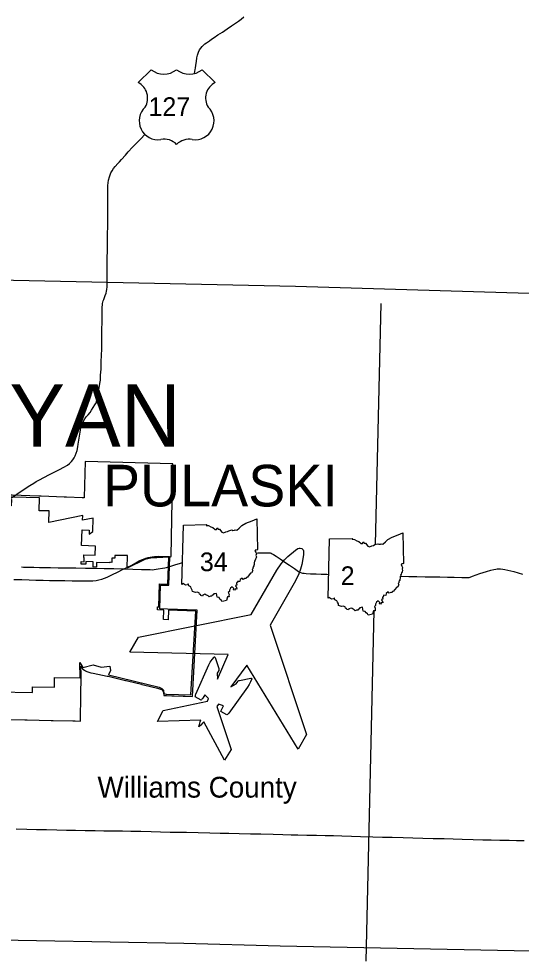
# Model space of a CAD drawing. Extents: x -232 to 448, y 619 to 1059.
# Drawn here: x -109.62 to -84.83, y 850.04 to 896.53 of the extents above; entities that cross this region are included whole.
import ezdxf

# ---------------------------------------------------------------- set-up
doc = ezdxf.new("R2010")
doc.units = 0
doc.layers.add('Default', color=7, linetype='Continuous')

msp = doc.modelspace()

# ---------------------------------------------------------------- linework, layer by layer
at = {"layer": 'Default'}
for p, q in [((-103.096, 894.022), (-103.73, 893.388)), ((-103.096, 894.022), (-103.73, 893.388)), ((-99.941, 893.388), (-100.575, 894.022)), ((-99.941, 893.388), (-100.575, 894.022)), ((-92.013, 870.606), (-91.742, 882.484)), ((-102.027, 874.586), (-106.355, 874.692)), ((-106.47, 872.025), (-108.138, 871.687)), ((-106.477, 871.805), (-106.47, 872.025)), ((-105.96, 871.901), (-106.477, 871.805)), ((-105.969, 871.233), (-105.96, 871.901)), ((-106.537, 870.543), (-106.492, 871.318)), ((-106.492, 871.318), (-106.148, 871.307)), ((-106.148, 871.307), (-106.155, 871.104)), ((-106.155, 871.104), (-105.969, 871.233)), ((-101.574, 868.63), (-101.492, 871.559)), ((-101.574, 868.63), (-101.492, 871.559)), ((-94.364, 867.944), (-94.282, 870.873)), ((-94.364, 867.944), (-94.282, 870.873)), ((-105.844, 870.521), (-106.537, 870.543)), ((-105.858, 870.077), (-105.844, 870.521)), ((-106.422, 869.958), (-106.421, 870.083)), ((-106.396, 869.958), (-106.422, 869.958)), ((-106.421, 870.083), (-105.858, 870.077)), ((-106.399, 869.752), (-106.396, 869.958)), ((-105.039, 869.928), (-105.04, 869.718)), ((-104.885, 869.927), (-105.039, 869.928)), ((-104.884, 870.065), (-104.885, 869.927)), ((-104.264, 870.06), (-104.884, 870.065)), ((-104.269, 869.434), (-104.264, 870.06)), ((-102.264, 868.64), (-102.222, 869.973)), ((-102.215, 868.587), (-102.171, 869.971)), ((-102.171, 869.971), (-102.1, 870.032)), ((-106.554, 869.629), (-106.552, 869.754)), ((-106.312, 869.627), (-106.554, 869.629)), ((-106.552, 869.754), (-106.399, 869.752)), ((-106.31, 869.755), (-106.312, 869.627)), ((-105.95, 869.749), (-106.31, 869.755)), ((-105.955, 869.482), (-105.95, 869.749)), ((-105.791, 869.48), (-105.955, 869.482)), ((-105.137, 869.7), (-105.791, 869.713)), ((-105.791, 869.713), (-105.791, 869.48)), ((-105.136, 869.72), (-105.137, 869.7)), ((-105.04, 869.718), (-105.136, 869.72)), ((-102.71, 867.525), (-102.674, 868.653)), ((-102.674, 868.653), (-102.264, 868.64)), ((-102.662, 867.42), (-102.625, 868.6)), ((-102.625, 868.6), (-102.215, 868.587)), ((-102.787, 867.373), (-102.782, 867.527)), ((-102.782, 867.527), (-102.71, 867.525)), ((-102.462, 867.363), (-102.787, 867.373)), ((-102.278, 867.408), (-102.662, 867.42)), ((-102.477, 866.897), (-102.462, 867.363)), ((-100.828, 867.362), (-102.278, 867.408)), ((-102.24, 867.356), (-102.255, 866.89)), ((-100.883, 867.313), (-102.24, 867.356)), ((-101.129, 863.189), (-100.883, 867.313)), ((-101.046, 863.106), (-100.828, 867.362)), ((-92.482, 850.047), (-92.088, 867.326)), ((-102.255, 866.89), (-102.477, 866.897)), ((-106.599, 864.029), (-106.616, 864.773)), ((-106.616, 864.773), (-106.459, 864.539)), ((-106.459, 864.539), (-105.961, 864.661)), ((-105.961, 864.661), (-105.565, 864.554)), ((-105.565, 864.554), (-105.13, 864.591)), ((-105.106, 864.387), (-105.198, 864.167)), ((-105.13, 864.591), (-105.106, 864.387)), ((-107.862, 863.558), (-107.855, 864.044)), ((-107.855, 864.044), (-106.599, 864.029)), ((-110.77, 863.327), (-108.941, 863.29)), ((-108.941, 863.29), (-108.94, 863.57)), ((-108.94, 863.57), (-107.862, 863.558))]:
    msp.add_line(p, q, dxfattribs=at)
for points in [[(-100.108, 895.524), (-99.987, 895.607), (-99.793, 895.738), (-99.579, 895.881), (-99.341, 896.04), (-99.134, 896.183), (-98.971, 896.29), (-98.779, 896.423), (-98.653, 896.519), (-98.519, 896.628)], [(-100.915, 894.035), (-100.901, 894.094), (-100.879, 894.252), (-100.859, 894.427), (-100.836, 894.603), (-100.804, 894.744), (-100.753, 894.889), (-100.701, 895.003), (-100.643, 895.086), (-100.582, 895.167), (-100.508, 895.241), (-100.435, 895.301), (-100.357, 895.355), (-100.207, 895.456), (-100.108, 895.524)], [(-100.959, 893.834), (-100.938, 893.929), (-100.915, 894.035)], [(-104.655, 889.485), (-104.555, 889.598), (-104.365, 889.808), (-104.228, 889.97), (-104.011, 890.194), (-103.803, 890.416), (-103.603, 890.621), (-103.4, 890.833)], [(-105.224, 888.036), (-105.223, 888.131), (-105.223, 888.31), (-105.21, 888.435), (-105.191, 888.579), (-105.151, 888.736), (-105.118, 888.837), (-105.075, 888.938), (-105.013, 889.04), (-104.947, 889.142), (-104.869, 889.243), (-104.734, 889.396), (-104.655, 889.485)], [(-105.27, 883.518), (-105.27, 883.594), (-105.266, 883.999), (-105.261, 884.313), (-105.258, 884.69), (-105.251, 885.136), (-105.245, 885.517), (-105.239, 885.899), (-105.237, 886.329), (-105.235, 886.736), (-105.234, 887.09), (-105.229, 887.506), (-105.227, 887.829), (-105.224, 888.036)], [(-116.86, 883.788), (-95.963, 883.341), (-84.441, 883.001)], [(-105.526, 880.649), (-105.524, 880.789), (-105.519, 881.029), (-105.518, 881.278), (-105.512, 881.498), (-105.515, 881.677), (-105.512, 881.922), (-105.514, 882.109), (-105.513, 882.241), (-105.509, 882.329), (-105.5, 882.411), (-105.49, 882.493), (-105.472, 882.563), (-105.456, 882.618), (-105.434, 882.692), (-105.397, 882.792), (-105.36, 882.884), (-105.315, 883), (-105.29, 883.092), (-105.278, 883.174), (-105.271, 883.312), (-105.27, 883.518)], [(-105.589, 878.881), (-105.584, 878.955), (-105.566, 879.253), (-105.552, 879.61), (-105.539, 879.941), (-105.531, 880.241), (-105.528, 880.494), (-105.526, 880.649)], [(-105.786, 877.661), (-105.737, 877.913), (-105.681, 878.23), (-105.626, 878.538), (-105.6, 878.704), (-105.593, 878.807), (-105.589, 878.881)], [(-106.692, 875.544), (-106.6, 876.145), (-106.56, 876.37), (-106.517, 876.496), (-106.453, 876.644), (-106.364, 876.793), (-106.302, 876.892), (-106.208, 876.998), (-106.11, 877.116), (-106.035, 877.227), (-105.949, 877.356), (-105.867, 877.485), (-105.796, 877.609), (-105.786, 877.661)], [(-109.376, 873.313), (-109.353, 873.329), (-109.072, 873.507), (-108.888, 873.629), (-108.76, 873.709), (-108.635, 873.777), (-108.363, 873.917), (-108.136, 874.039), (-107.883, 874.169), (-107.618, 874.306), (-107.405, 874.419), (-107.215, 874.52), (-107.122, 874.597), (-107.029, 874.689), (-106.954, 874.777), (-106.896, 874.87), (-106.843, 874.969), (-106.786, 875.109), (-106.749, 875.241), (-106.711, 875.411), (-106.692, 875.544)], [(-106.355, 874.692), (-106.397, 872.914), (-106.397, 872.895)], [(-102.1, 870.032), (-102.027, 874.586)], [(-110.105, 872.831), (-109.884, 872.975), (-109.601, 873.16), (-109.376, 873.313)], [(-106.397, 872.895), (-106.503, 872.9), (-107.268, 872.934), (-107.365, 872.938), (-107.377, 872.939), (-108.525, 872.985), (-108.582, 872.988), (-108.634, 872.989), (-109.946, 873.026), (-110.048, 873.029), (-110.055, 873.029), (-110.654, 873.036)], [(-108.138, 871.687), (-108.124, 872.262), (-108.62, 872.262), (-108.597, 872.909), (-110.603, 872.952), (-110.603, 872.825), (-109.982, 872.812), (-110.006, 872.506), (-110.608, 872.519)], [(-101.492, 871.559), (-100.355, 871.578), (-100.373, 871.542), (-100.266, 871.535), (-100.152, 871.472), (-100.056, 871.433), (-99.938, 871.34), (-99.867, 871.341), (-99.838, 871.417), (-99.784, 871.358), (-99.72, 871.348), (-99.609, 871.207), (-99.517, 871.177), (-99.408, 871.225), (-99.326, 871.233), (-99.266, 871.281), (-99.11, 871.321), (-99.067, 871.297), (-98.984, 871.302), (-98.943, 871.32), (-98.87, 871.304), (-98.744, 871.41), (-98.613, 871.536), (-98.413, 871.654), (-98.113, 871.766), (-97.876, 871.867), (-97.841, 870.347)], [(-101.492, 871.559), (-100.355, 871.578), (-100.373, 871.542), (-100.266, 871.535), (-100.152, 871.472), (-100.056, 871.433), (-99.938, 871.34), (-99.867, 871.341), (-99.838, 871.417), (-99.784, 871.358), (-99.72, 871.348), (-99.609, 871.207), (-99.517, 871.177), (-99.408, 871.225), (-99.326, 871.233), (-99.266, 871.281), (-99.11, 871.321), (-99.067, 871.297), (-98.984, 871.302), (-98.943, 871.32), (-98.87, 871.304), (-98.744, 871.41), (-98.613, 871.536), (-98.413, 871.654), (-98.113, 871.766), (-97.876, 871.867), (-97.841, 870.347)], [(-94.282, 870.873), (-93.146, 870.892), (-93.164, 870.857), (-93.056, 870.849), (-92.943, 870.787), (-92.846, 870.747), (-92.728, 870.654), (-92.658, 870.655), (-92.628, 870.732), (-92.574, 870.673), (-92.51, 870.662), (-92.399, 870.522), (-92.308, 870.492), (-92.198, 870.54), (-92.116, 870.548), (-92.057, 870.595), (-91.901, 870.636), (-91.857, 870.611), (-91.775, 870.616), (-91.733, 870.634), (-91.661, 870.618), (-91.534, 870.725), (-91.404, 870.85), (-91.203, 870.969), (-90.903, 871.081), (-90.666, 871.181), (-90.632, 869.661)], [(-94.282, 870.873), (-93.146, 870.892), (-93.164, 870.857), (-93.056, 870.849), (-92.943, 870.787), (-92.846, 870.747), (-92.728, 870.654), (-92.658, 870.655), (-92.628, 870.732), (-92.574, 870.673), (-92.51, 870.662), (-92.399, 870.522), (-92.308, 870.492), (-92.198, 870.54), (-92.116, 870.548), (-92.057, 870.595), (-91.901, 870.636), (-91.857, 870.611), (-91.775, 870.616), (-91.733, 870.634), (-91.661, 870.618), (-91.534, 870.725), (-91.404, 870.85), (-91.203, 870.969), (-90.903, 871.081), (-90.666, 871.181), (-90.632, 869.661)], [(-99.294, 865.177), (-104.144, 865.287), (-103.722, 866.02), (-98.153, 867.153), (-96.891, 869.339), (-96.672, 869.651), (-96.51, 869.843), (-96.341, 870.004), (-95.974, 870.319), (-95.845, 870.396), (-95.792, 870.413), (-95.744, 870.421), (-95.653, 870.409)], [(-97.841, 870.347), (-97.876, 870.326), (-97.931, 870.336), (-97.968, 870.293), (-97.922, 870.222), (-97.901, 870.147), (-97.92, 870.064), (-97.901, 869.996), (-97.914, 869.938), (-97.948, 869.881), (-97.96, 869.827), (-97.989, 869.77), (-97.987, 869.738), (-98.014, 869.713), (-98.009, 869.618), (-98.023, 869.565), (-98.018, 869.52), (-98.063, 869.508), (-98.053, 869.47), (-98.082, 869.441), (-98.076, 869.391), (-98.108, 869.359), (-98.077, 869.296), (-98.102, 869.275), (-98.123, 869.198), (-98.181, 869.182), (-98.296, 869.04), (-98.337, 868.987), (-98.383, 868.973), (-98.408, 868.918), (-98.464, 868.918), (-98.55, 868.88), (-98.605, 868.946), (-98.702, 868.866), (-98.713, 868.775), (-98.835, 868.778), (-98.83, 868.732), (-98.858, 868.718), (-98.882, 868.672), (-98.868, 868.59), (-98.925, 868.569), (-98.918, 868.521), (-98.882, 868.492), (-98.865, 868.401), (-98.926, 868.419), (-98.976, 868.343), (-99.027, 868.361), (-99.01, 868.426), (-99.097, 868.504), (-99.179, 868.441), (-99.222, 868.341), (-99.222, 868.274), (-99.283, 868.233), (-99.244, 868.138), (-99.251, 868.072), (-99.25, 868.01), (-99.326, 868.012), (-99.372, 867.844)], [(-97.841, 870.347), (-97.876, 870.326), (-97.931, 870.336), (-97.968, 870.293), (-97.922, 870.222), (-97.901, 870.147), (-97.92, 870.064), (-97.901, 869.996), (-97.914, 869.938), (-97.948, 869.881), (-97.96, 869.827), (-97.989, 869.77), (-97.987, 869.738), (-98.014, 869.713), (-98.009, 869.618), (-98.023, 869.565), (-98.018, 869.52), (-98.063, 869.508), (-98.053, 869.47), (-98.082, 869.441), (-98.076, 869.391), (-98.108, 869.359), (-98.077, 869.296), (-98.102, 869.275), (-98.123, 869.198), (-98.181, 869.182), (-98.296, 869.04), (-98.337, 868.987), (-98.383, 868.973), (-98.408, 868.918), (-98.464, 868.918), (-98.55, 868.88), (-98.605, 868.946), (-98.702, 868.866), (-98.713, 868.775), (-98.835, 868.778), (-98.83, 868.732), (-98.858, 868.718), (-98.882, 868.672), (-98.868, 868.59), (-98.925, 868.569), (-98.918, 868.521), (-98.882, 868.492), (-98.865, 868.401), (-98.926, 868.419), (-98.976, 868.343), (-99.027, 868.361), (-99.01, 868.426), (-99.097, 868.504), (-99.179, 868.441), (-99.222, 868.341), (-99.222, 868.274), (-99.283, 868.233), (-99.244, 868.138), (-99.251, 868.072), (-99.25, 868.01), (-99.326, 868.012), (-99.372, 867.844)], [(-95.653, 870.409), (-95.597, 870.336), (-95.58, 870.29), (-95.568, 870.236), (-95.57, 870.086), (-95.659, 869.61), (-95.714, 869.384), (-95.799, 869.148), (-95.96, 868.802), (-97.222, 866.615), (-95.42, 861.227), (-95.843, 860.494), (-98.363, 864.64)], [(-103.397, 869.863), (-104.269, 869.434)], [(-104.264, 869.479), (-104.083, 869.57), (-103.855, 869.697), (-103.682, 869.792), (-103.565, 869.848), (-103.467, 869.884), (-103.357, 869.92), (-103.245, 869.951), (-103.146, 869.977), (-103.045, 869.994), (-102.935, 870.003), (-102.82, 870.012), (-102.709, 870.017), (-102.549, 870.014), (-102.405, 870.012)], [(-102.222, 869.973), (-103.101, 869.922), (-103.397, 869.863)], [(-102.405, 870.012), (-102.31, 870.011), (-102.186, 870.007)], [(-97.838, 870.181), (-97.718, 870.184), (-97.442, 870.193), (-97.271, 870.192), (-97.214, 870.186), (-97.171, 870.168), (-97.122, 870.146), (-97.051, 870.11), (-96.926, 870.026), (-96.718, 869.886), (-96.488, 869.732), (-96.264, 869.582), (-96.02, 869.41), (-95.816, 869.271), (-95.747, 869.23), (-95.68, 869.205), (-95.621, 869.187), (-95.547, 869.179), (-95.44, 869.17), (-95.224, 869.159), (-94.947, 869.147), (-94.698, 869.138), (-94.415, 869.13), (-94.331, 869.127)], [(-109.487, 869.49), (-109.4, 869.487), (-109.129, 869.485), (-108.885, 869.479), (-108.601, 869.473), (-108.349, 869.469), (-108.063, 869.46), (-107.677, 869.456), (-107.237, 869.449), (-106.804, 869.442), (-106.336, 869.431), (-105.991, 869.427), (-105.411, 869.415), (-104.931, 869.41), (-104.438, 869.399), (-103.994, 869.389), (-103.576, 869.37), (-103.322, 869.363), (-103.141, 869.358), (-103.032, 869.357), (-102.937, 869.37), (-102.749, 869.398), (-102.526, 869.431), (-102.41, 869.452), (-102.335, 869.473), (-102.171, 869.521), (-101.918, 869.596), (-101.636, 869.681), (-101.544, 869.708)], [(-104.849, 869.189), (-104.717, 869.255), (-104.505, 869.359), (-104.298, 869.462), (-104.264, 869.479)], [(-90.632, 869.661), (-90.667, 869.64), (-90.721, 869.65), (-90.758, 869.607), (-90.713, 869.536), (-90.691, 869.461), (-90.71, 869.378), (-90.692, 869.31), (-90.704, 869.253), (-90.739, 869.196), (-90.75, 869.142), (-90.779, 869.085), (-90.777, 869.053), (-90.805, 869.027), (-90.8, 868.932), (-90.814, 868.88), (-90.809, 868.834), (-90.854, 868.822), (-90.844, 868.785), (-90.872, 868.756), (-90.866, 868.706), (-90.899, 868.674), (-90.867, 868.61), (-90.892, 868.59), (-90.913, 868.512), (-90.971, 868.497), (-91.087, 868.355), (-91.127, 868.301), (-91.173, 868.288), (-91.198, 868.233), (-91.255, 868.232), (-91.34, 868.194), (-91.395, 868.26), (-91.492, 868.181), (-91.503, 868.09), (-91.626, 868.093), (-91.621, 868.046), (-91.648, 868.033), (-91.673, 867.987), (-91.658, 867.904), (-91.716, 867.884), (-91.709, 867.836), (-91.672, 867.807), (-91.656, 867.715), (-91.717, 867.734), (-91.766, 867.657), (-91.818, 867.675), (-91.801, 867.74), (-91.887, 867.818), (-91.969, 867.756), (-92.012, 867.656), (-92.013, 867.588), (-92.074, 867.547), (-92.034, 867.452), (-92.042, 867.387), (-92.04, 867.324), (-92.117, 867.326), (-92.163, 867.158)], [(-90.632, 869.661), (-90.667, 869.64), (-90.721, 869.65), (-90.758, 869.607), (-90.713, 869.536), (-90.691, 869.461), (-90.71, 869.378), (-90.692, 869.31), (-90.704, 869.253), (-90.739, 869.196), (-90.75, 869.142), (-90.779, 869.085), (-90.777, 869.053), (-90.805, 869.027), (-90.8, 868.932), (-90.814, 868.88), (-90.809, 868.834), (-90.854, 868.822), (-90.844, 868.785), (-90.872, 868.756), (-90.866, 868.706), (-90.899, 868.674), (-90.867, 868.61), (-90.892, 868.59), (-90.913, 868.512), (-90.971, 868.497), (-91.087, 868.355), (-91.127, 868.301), (-91.173, 868.288), (-91.198, 868.233), (-91.255, 868.232), (-91.34, 868.194), (-91.395, 868.26), (-91.492, 868.181), (-91.503, 868.09), (-91.626, 868.093), (-91.621, 868.046), (-91.648, 868.033), (-91.673, 867.987), (-91.658, 867.904), (-91.716, 867.884), (-91.709, 867.836), (-91.672, 867.807), (-91.656, 867.715), (-91.717, 867.734), (-91.766, 867.657), (-91.818, 867.675), (-91.801, 867.74), (-91.887, 867.818), (-91.969, 867.756), (-92.012, 867.656), (-92.013, 867.588), (-92.074, 867.547), (-92.034, 867.452), (-92.042, 867.387), (-92.04, 867.324), (-92.117, 867.326), (-92.163, 867.158)], [(-90.775, 869.031), (-90.76, 869.031), (-90.374, 869.024), (-89.985, 869.019), (-89.57, 869.009), (-89.179, 869.004), (-88.838, 868.999), (-88.467, 868.992), (-88.136, 868.987), (-87.76, 868.978), (-87.442, 868.973), (-87.392, 868.976), (-87.342, 868.993), (-87.234, 869.031), (-87.047, 869.102), (-86.871, 869.163), (-86.702, 869.217), (-86.536, 869.266), (-86.327, 869.326), (-86.184, 869.363), (-86.083, 869.385), (-86.014, 869.395), (-85.928, 869.397), (-85.844, 869.394), (-85.739, 869.383), (-85.633, 869.366), (-85.493, 869.339), (-85.346, 869.308), (-85.185, 869.263), (-84.981, 869.203), (-84.761, 869.138)], [(-106.587, 868.803), (-106.332, 868.8), (-106.127, 868.801), (-105.968, 868.811), (-105.807, 868.831), (-105.673, 868.853), (-105.526, 868.894), (-105.393, 868.939), (-105.256, 868.99), (-105.101, 869.063), (-105.096, 869.066)], [(-105.096, 869.066), (-104.903, 869.162), (-104.849, 869.189)], [(-109.876, 868.872), (-109.871, 868.872), (-109.468, 868.866), (-109.109, 868.857), (-108.791, 868.847), (-108.423, 868.838), (-108.101, 868.83), (-107.826, 868.826)], [(-107.826, 868.826), (-107.729, 868.824), (-107.351, 868.817), (-106.983, 868.809), (-106.801, 868.807)], [(-106.801, 868.807), (-106.587, 868.803)], [(-99.372, 867.844), (-99.505, 867.812), (-99.597, 867.792), (-99.63, 867.869), (-99.695, 867.909), (-99.738, 867.986), (-99.833, 867.996), (-99.855, 868.102), (-99.866, 868.188), (-99.995, 868.167), (-100.031, 868.114), (-100.076, 868.1), (-100.103, 868.047), (-100.165, 868.043), (-100.232, 868.018), (-100.276, 868.07), (-100.386, 868.122), (-100.436, 868.149), (-100.539, 868.107), (-100.561, 868.058), (-100.643, 868.079), (-100.662, 868.134), (-100.712, 868.151), (-100.723, 868.209), (-100.829, 868.24), (-100.911, 868.228), (-101.054, 868.275), (-101.063, 868.352), (-101.112, 868.445), (-101.137, 868.51), (-101.228, 868.56), (-101.246, 868.637), (-101.275, 868.635), (-101.302, 868.603), (-101.403, 868.589), (-101.443, 868.62), (-101.499, 868.674), (-101.574, 868.63)], [(-99.372, 867.844), (-99.505, 867.812), (-99.597, 867.792), (-99.63, 867.869), (-99.695, 867.909), (-99.738, 867.986), (-99.833, 867.996), (-99.855, 868.102), (-99.866, 868.188), (-99.995, 868.167), (-100.031, 868.114), (-100.076, 868.1), (-100.103, 868.047), (-100.165, 868.043), (-100.232, 868.018), (-100.276, 868.07), (-100.386, 868.122), (-100.436, 868.149), (-100.539, 868.107), (-100.561, 868.058), (-100.643, 868.079), (-100.662, 868.134), (-100.712, 868.151), (-100.723, 868.209), (-100.829, 868.24), (-100.911, 868.228), (-101.054, 868.275), (-101.063, 868.352), (-101.112, 868.445), (-101.137, 868.51), (-101.228, 868.56), (-101.246, 868.637), (-101.275, 868.635), (-101.302, 868.603), (-101.403, 868.589), (-101.443, 868.62), (-101.499, 868.674), (-101.574, 868.63)], [(-92.163, 867.158), (-92.296, 867.126), (-92.388, 867.107), (-92.42, 867.183), (-92.486, 867.224), (-92.529, 867.3), (-92.623, 867.311), (-92.646, 867.416), (-92.656, 867.502), (-92.785, 867.481), (-92.821, 867.429), (-92.867, 867.415), (-92.893, 867.362), (-92.956, 867.357), (-93.023, 867.333), (-93.067, 867.384), (-93.177, 867.436), (-93.226, 867.463), (-93.329, 867.421), (-93.351, 867.372), (-93.434, 867.394), (-93.453, 867.449), (-93.503, 867.465), (-93.514, 867.524), (-93.62, 867.555), (-93.701, 867.542), (-93.845, 867.589), (-93.853, 867.666), (-93.902, 867.76), (-93.928, 867.825), (-94.019, 867.874), (-94.037, 867.951), (-94.066, 867.949), (-94.092, 867.918), (-94.193, 867.903), (-94.233, 867.935), (-94.29, 867.989), (-94.364, 867.944)], [(-92.163, 867.158), (-92.296, 867.126), (-92.388, 867.107), (-92.42, 867.183), (-92.486, 867.224), (-92.529, 867.3), (-92.623, 867.311), (-92.646, 867.416), (-92.656, 867.502), (-92.785, 867.481), (-92.821, 867.429), (-92.867, 867.415), (-92.893, 867.362), (-92.956, 867.357), (-93.023, 867.333), (-93.067, 867.384), (-93.177, 867.436), (-93.226, 867.463), (-93.329, 867.421), (-93.351, 867.372), (-93.434, 867.394), (-93.453, 867.449), (-93.503, 867.465), (-93.514, 867.524), (-93.62, 867.555), (-93.701, 867.542), (-93.845, 867.589), (-93.853, 867.666), (-93.902, 867.76), (-93.928, 867.825), (-94.019, 867.874), (-94.037, 867.951), (-94.066, 867.949), (-94.092, 867.918), (-94.193, 867.903), (-94.233, 867.935), (-94.29, 867.989), (-94.364, 867.944)], [(-100.733, 861.61), (-100.711, 861.725), (-100.677, 861.847), (-100.64, 861.939), (-102.785, 861.872), (-102.5, 862.417), (-100.311, 862.878), (-100.257, 862.995), (-100.449, 863.182), (-100.547, 863.012), (-100.584, 862.963), (-100.606, 862.942), (-100.63, 862.922), (-100.914, 863.086), (-100.911, 863.124), (-100.907, 863.154), (-100.899, 863.184), (-100.889, 863.213), (-100.247, 864.661), (-100.173, 864.796), (-100.087, 864.923), (-99.99, 865.043), (-99.974, 865.052), (-99.959, 865.053), (-99.946, 865.045), (-99.937, 865.03), (-99.753, 864.477), (-99.749, 864.451), (-99.745, 864.422), (-99.745, 864.406), (-99.753, 864.382), (-99.826, 864.256), (-99.81, 863.961), (-99.294, 865.177)], [(-106.587, 861.89), (-106.586, 861.938), (-106.586, 861.95), (-106.584, 862.045), (-106.563, 863.061), (-106.563, 863.081), (-106.562, 863.167), (-106.545, 864.077), (-106.545, 864.102), (-106.547, 864.186), (-106.561, 864.6)], [(-106.561, 864.6), (-106.477, 864.472), (-106.463, 864.451), (-106.377, 864.393), (-106.34, 864.368), (-106.269, 864.342), (-106.065, 864.267), (-106.06, 864.265), (-105.951, 864.244), (-105.258, 864.108), (-105.229, 864.102), (-105.155, 864.084), (-104.365, 863.891), (-104.33, 863.883), (-104.259, 863.866), (-103.572, 863.704), (-103.555, 863.7), (-103.467, 863.678), (-102.782, 863.51), (-102.776, 863.509), (-102.681, 863.48), (-102.577, 863.448), (-102.549, 863.44), (-102.535, 863.41), (-102.513, 863.36), (-102.505, 863.344), (-102.487, 863.266), (-102.474, 863.213), (-102.461, 863.156), (-102.335, 863.148), (-102.064, 863.133), (-102.058, 863.133), (-101.954, 863.131), (-101.52, 863.123), (-101.505, 863.123), (-101.412, 863.119), (-101.046, 863.106)], [(-98.363, 864.64), (-99.158, 863.584), (-98.895, 863.718), (-98.822, 863.845), (-98.806, 863.864), (-98.792, 863.872), (-98.764, 863.883), (-98.74, 863.892), (-98.169, 864.009), (-98.151, 864.009), (-98.138, 864.001), (-98.132, 863.988), (-98.131, 863.97), (-98.186, 863.826), (-98.254, 863.688), (-98.333, 863.556), (-99.266, 862.276), (-99.286, 862.253), (-99.308, 862.232), (-99.332, 862.212), (-99.364, 862.191), (-99.648, 862.355), (-99.643, 862.386), (-99.635, 862.415), (-99.611, 862.472), (-99.514, 862.642), (-99.771, 862.715), (-99.846, 862.609), (-99.15, 860.483), (-99.48, 859.964), (-100.495, 861.855), (-100.556, 861.777), (-100.644, 861.687), (-100.733, 861.61)], [(-105.198, 864.167), (-102.702, 863.557), (-102.557, 863.503)], [(-102.557, 863.503), (-102.487, 863.412), (-102.459, 863.242), (-102.358, 863.209), (-101.129, 863.189)], [(-110.072, 861.961), (-109.319, 861.945), (-109.288, 861.944), (-109.211, 861.943), (-108.029, 861.92), (-108.025, 861.92), (-107.921, 861.918), (-106.954, 861.897), (-106.947, 861.897), (-106.845, 861.895), (-106.587, 861.89)], [(-109.746, 856.565), (-109.225, 856.555), (-108.748, 856.544), (-108.259, 856.535), (-107.75, 856.525), (-107.274, 856.513), (-106.824, 856.505), (-106.347, 856.494), (-105.862, 856.487), (-105.429, 856.48), (-104.961, 856.474), (-104.513, 856.468), (-104.09, 856.461), (-103.599, 856.45), (-103.088, 856.436), (-102.63, 856.426), (-102.149, 856.415), (-101.699, 856.41), (-101.352, 856.401), (-100.765, 856.389), (-100.19, 856.375), (-99.684, 856.361), (-99.259, 856.356), (-98.756, 856.343), (-98.195, 856.332), (-97.672, 856.317), (-97.07, 856.303), (-96.585, 856.291), (-96.184, 856.279), (-95.857, 856.274), (-95.409, 856.263), (-94.93, 856.254), (-94.498, 856.244), (-94.089, 856.236), (-93.686, 856.225), (-93.211, 856.213), (-92.755, 856.2), (-92.151, 856.185), (-91.68, 856.163), (-91.191, 856.156), (-90.661, 856.143), (-90.171, 856.129), (-89.684, 856.117), (-89.172, 856.102), (-88.628, 856.087), (-88.192, 856.077), (-88.19, 856.077), (-87.748, 856.064), (-87.207, 856.051), (-86.718, 856.037), (-86.317, 856.028), (-85.881, 856.019), (-85.427, 856.008), (-85.059, 856), (-84.677, 855.991)], [(-117.47, 851.221), (-112.406, 851.132), (-101.474, 850.932), (-96.717, 850.799), (-85.18, 850.564)], [(-85.18, 850.564), (-75.508, 850.389), (-73.913, 850.374), (-69.334, 850.268), (-67.533, 850.285), (-61.557, 850.169), (-52.202, 850.044)]]:
    msp.add_lwpolyline(points, dxfattribs=at)
for centre, radius, start, end in [((-102.466, 894.824), 1.019, 231.813, 308.187), ((-102.466, 894.824), 1.019, 231.813, 308.187), ((-101.205, 894.824), 1.019, 231.813, 308.187), ((-101.205, 894.824), 1.019, 231.813, 308.187), ((-104.127, 892.623), 0.862, 329.1175, 62.6108), ((-104.127, 892.623), 0.862, 329.1175, 62.6108), ((-99.544, 892.623), 0.862, 117.3892, 210.8825), ((-99.544, 892.623), 0.862, 117.3892, 210.8825), ((-102.752, 891.5), 0.93, 133.0046, 278.7282), ((-102.752, 891.5), 0.93, 133.0046, 278.7282), ((-100.919, 891.5), 0.93, 261.2718, 46.9954), ((-100.919, 891.5), 0.93, 261.2718, 46.9954), ((-102.44, 889.766), 0.832, 43.4177, 101.8742), ((-102.44, 889.766), 0.832, 43.4177, 101.8742), ((-101.214, 889.711), 0.883, 79.9613, 134.7468), ((-101.214, 889.711), 0.883, 79.9613, 134.7468)]:
    msp.add_arc(centre, radius, start, end, dxfattribs=at)

# ---------------------------------------------------------------- texts
for s, height, p in [('127', 0.9234, (-103.224, 891.739)), ('BRYAN', 3.078, (-115.805, 875.424)), ('PULASKI', 2.052, (-105.47, 872.478)), ('34', 0.9234, (-100.688, 869.283)), (' 2 ', 0.9234, (-94.082, 868.597)), ('Williams County            ', 1.026, (-105.74, 858.113))]:
    msp.add_text(s, height=height, dxfattribs=at).set_placement(p)

doc.saveas('drawing.dxf')
